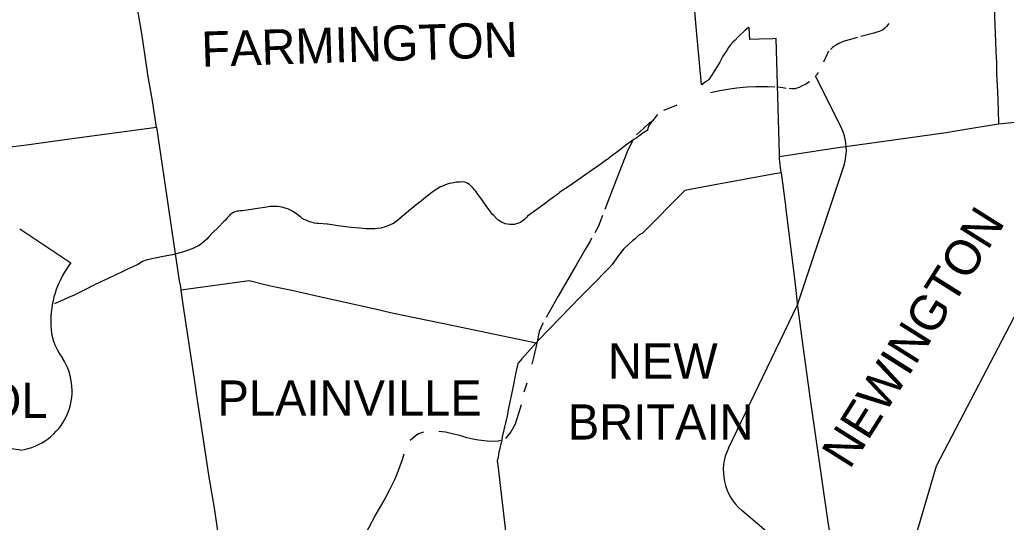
# Model space of a CAD drawing. Extents: x 0 to 2603, y -226 to 830.
# Drawn here: x 160.62 to 198.46, y 614.31 to 633.58 of the extents above; entities that cross this region are included whole.
import ezdxf

# ---------------------------------------------------------------- set-up
doc = ezdxf.new("R2010")
doc.units = 0
for name, color, linetype in [('CT_TSH_Map_Districts', 7, 'Continuous'), ('CT_TSH_Map_Interstate_Roads', 7, 'Continuous'), ('CT_TSH_Map_Town_Limits', 7, 'Continuous'), ('CT_TSH_Map_Town_Text', 7, 'Continuous'), ('CT_TSH_Map_US_and_State_Routes', 7, 'Continuous')]:
    doc.layers.add(name, color=color, linetype=linetype)

msp = doc.modelspace()

# ---------------------------------------------------------------- linework, layer by layer
at = {"layer": 'CT_TSH_Map_Districts'}
for points in [[(189.765, 628.335), (189.759, 628.421), (189.639, 632.862), (189.526, 632.851), (188.978, 632.835), (188.629, 632.817), (188.598, 633.272), (188.588, 633.287), (188.571, 633.282), (188.496, 633.224), (188.451, 633.178), (188.179, 632.93), (188.057, 632.797), (187.976, 632.717), (187.868, 632.599), (187.807, 632.519), (187.74, 632.4), (187.589, 632.178), (187.471, 631.953), (187.161, 631.438), (187.094, 631.337), (187.053, 631.284), (187.017, 631.254), (186.919, 631.202), (186.785, 631.077), (186.773, 631.095), (186.571, 633.303), (186.508, 634.064)], [(148.278, 627.02), (151.681, 627.475), (152.152, 627.53), (153.003, 627.633), (153.352, 627.689), (156.611, 628.19), (157.203, 628.271), (160.048, 628.681), (160.888, 628.784), (161.63, 628.881), (162.448, 629.002), (165.876, 629.461)], [(165.876, 629.461), (166.744, 623.566), (166.786, 623.346), (166.802, 623.205)], [(189.831, 627.714), (189.767, 628.242), (189.765, 628.335)], [(189.831, 627.714), (189.586, 627.672), (187.709, 627.325), (187.424, 627.276), (186.405, 627.086), (186.128, 627.036), (184.495, 625.38), (184.461, 625.374), (184.427, 625.359), (184.38, 625.324), (184.229, 625.175), (184.131, 625.103), (183.822, 624.823), (183.774, 624.775), (183.59, 624.542), (183.345, 624.188), (183.243, 624.08), (182.514, 623.335), (182.136, 622.958), (180.96, 621.742), (180.487, 621.253), (180.424, 621.18)], [(180.424, 621.18), (180.253, 621.212), (178.301, 621.621), (177.256, 621.843), (175.325, 622.241), (174.838, 622.344), (174.261, 622.477), (173.846, 622.566), (171.951, 622.995), (171.054, 623.192), (170.482, 623.311), (170.029, 623.411), (169.429, 623.56), (166.802, 623.205)]]:
    msp.add_lwpolyline(points, dxfattribs=at)
at = {"layer": 'CT_TSH_Map_Interstate_Roads'}
for points in [[(193.95, 633.43), (193.86, 633.315), (193.795, 633.247), (193.728, 633.196), (193.653, 633.154), (193.59, 633.132), (193.495, 633.108), (193.385, 633.066)], [(193.385, 633.066), (192.876, 632.934)], [(192.76, 632.9), (192.438, 632.813), (192.206, 632.745), (192.04, 632.668), (191.914, 632.595), (191.799, 632.515), (191.716, 632.44)], [(191.638, 632.369), (191.454, 631.95)], [(191.247, 631.562), (191.208, 631.504), (191.176, 631.459), (191.13, 631.4)], [(190.915, 631.197), (190.77, 631.111), (190.609, 631.029)], [(187.471, 630.853), (187.118, 630.773)], [(187.858, 630.922), (187.471, 630.853)], [(188.375, 630.979), (188.129, 630.959), (187.858, 630.922)], [(189.589, 630.993), (189.321, 631.008), (188.853, 631.009), (188.52, 630.993), (188.375, 630.979)], [(190.015, 630.948), (189.886, 630.969), (189.673, 630.989)], [(190.359, 630.932), (190.288, 630.927), (190.224, 630.928), (190.131, 630.937)], [(190.609, 631.029), (190.516, 630.98), (190.432, 630.949), (190.359, 630.932)], [(185.827, 630.302), (185.604, 630.212), (185.319, 630.098)], [(184.819, 629.655), (184.781, 629.622), (184.556, 629.426)], [(185.078, 629.942), (184.89, 629.703)], [(184.556, 629.426), (184.28, 629.169)], [(184.144, 628.955), (183.923, 628.515), (183.719, 627.99), (183.515, 627.46), (183.295, 626.898), (183.069, 626.304)], [(182.976, 626.067), (182.814, 625.641), (182.675, 625.401)], [(182.557, 625.196), (182.499, 625.09), (182.314, 624.771)], [(182.314, 624.771), (181.969, 624.168)], [(181.969, 624.168), (181.926, 624.098), (181.28, 622.972), (180.82, 622.163)], [(180.701, 621.958), (180.668, 621.903), (180.604, 621.768), (180.551, 621.624), (180.485, 621.295), (180.354, 620.728)], [(180.354, 620.728), (180.269, 620.367)], [(180.068, 619.641), (179.958, 619.296)], [(179.857, 618.809), (179.623, 618.062)], [(179.623, 618.062), (179.456, 617.777), (179.251, 617.519)], [(176.108, 617.767), (175.912, 617.692), (175.787, 617.612), (175.599, 617.443)], [(177.506, 617.628), (177.262, 617.685), (176.959, 617.755), (176.704, 617.792)], [(179.058, 617.44), (178.977, 617.422), (178.849, 617.408), (178.555, 617.413), (178.221, 617.452), (177.999, 617.49), (177.774, 617.545), (177.506, 617.628)], [(175.352, 616.915), (175.286, 616.706), (175.084, 616.155)], [(175.084, 616.155), (174.992, 615.928), (174.79, 615.529)], [(174.79, 615.529), (174.637, 615.235), (174.283, 614.613), (173.859, 613.811), (173.755, 613.638)]]:
    msp.add_lwpolyline(points, dxfattribs=at)
at = {"layer": 'CT_TSH_Map_Town_Limits'}
for points in [[(165.876, 629.461), (165.711, 630.469), (165.541, 631.47), (165.524, 631.574), (165.441, 632.184), (165.302, 633.052), (165.206, 633.636), (165.093, 634.333), (165.015, 634.753), (164.883, 635.571), (164.852, 635.781), (164.778, 636.395), (164.743, 636.588), (164.69, 637.056), (164.662, 637.272), (164.313, 639.844), (164.111, 641.539), (164.069, 641.821), (164.064, 641.946)], [(197.982, 634.381), (198.044, 632.729), (198.053, 632.347), (198.081, 631.934), (198.091, 631.523), (198.123, 630.82), (198.145, 630.12), (198.167, 629.583)], [(189.765, 628.335), (189.759, 628.421), (189.639, 632.862), (189.526, 632.851), (188.978, 632.835), (188.629, 632.817), (188.598, 633.272), (188.588, 633.287), (188.571, 633.282), (188.496, 633.224), (188.451, 633.178), (188.179, 632.93), (188.057, 632.797), (187.976, 632.717), (187.868, 632.599), (187.807, 632.519), (187.74, 632.4), (187.589, 632.178), (187.471, 631.953), (187.161, 631.438), (187.094, 631.337), (187.053, 631.284), (187.017, 631.254), (186.919, 631.202), (186.785, 631.077), (186.773, 631.095), (186.571, 633.303), (186.508, 634.064)], [(189.765, 628.335), (192, 628.677), (193.122, 628.839), (196.155, 629.26), (196.605, 629.333), (197.135, 629.415), (198.167, 629.583)], [(198.167, 629.583), (199.448, 629.715), (199.6, 629.732)], [(148.278, 627.02), (151.681, 627.475), (152.152, 627.53), (153.003, 627.633), (153.352, 627.689), (156.611, 628.19), (157.203, 628.271), (160.048, 628.681), (160.888, 628.784), (161.63, 628.881), (162.448, 629.002), (165.876, 629.461)], [(165.876, 629.461), (166.744, 623.566), (166.786, 623.346), (166.802, 623.205)], [(189.831, 627.714), (189.767, 628.242), (189.765, 628.335)], [(189.831, 627.714), (189.586, 627.672), (187.709, 627.325), (187.424, 627.276), (186.405, 627.086), (186.128, 627.036), (184.495, 625.38), (184.461, 625.374), (184.427, 625.359), (184.38, 625.324), (184.229, 625.175), (184.131, 625.103), (183.822, 624.823), (183.774, 624.775), (183.59, 624.542), (183.345, 624.188), (183.243, 624.08), (182.514, 623.335), (182.136, 622.958), (180.96, 621.742), (180.487, 621.253), (180.424, 621.18)], [(189.831, 627.714), (189.99, 626.455), (189.992, 626.415), (190.185, 624.868), (190.333, 623.65), (190.362, 623.427), (190.457, 622.607), (190.505, 622.206), (190.545, 621.929), (190.615, 621.34), (190.942, 619.017), (191.634, 614.221), (191.7, 613.786), (191.882, 612.461), (191.909, 612.304)], [(180.424, 621.18), (180.253, 621.212), (178.301, 621.621), (177.256, 621.843), (175.325, 622.241), (174.838, 622.344), (174.261, 622.477), (173.846, 622.566), (171.951, 622.995), (171.054, 623.192), (170.482, 623.311), (170.029, 623.411), (169.429, 623.56), (166.802, 623.205)], [(166.802, 623.205), (166.883, 622.664), (167.348, 619.544), (167.388, 619.24), (167.759, 616.804), (167.882, 616.038), (168.037, 615.073), (168.063, 614.936), (168.249, 613.715), (168.283, 613.452), (168.323, 613.242), (168.492, 612.2)], [(180.424, 621.18), (179.876, 620.569), (179.763, 620.436), (179.728, 620.4), (179.654, 620.054), (179.524, 619.4), (179.344, 618.572), (179.326, 618.44), (179.132, 617.583), (179.109, 617.464), (178.992, 616.93), (178.967, 616.793), (178.941, 616.66), (178.976, 616.394), (178.999, 616.16), (179.274, 613.746), (179.284, 613.705)]]:
    msp.add_lwpolyline(points, dxfattribs=at)
at = {"layer": 'CT_TSH_Map_US_and_State_Routes'}
for p, q in [((192.114, 629.491), (191.145, 631.419)), ((190.452, 622.649), (192.225, 627.959)), ((160.627, 625.562), (162.59, 624.256)), ((187.805, 617.153), (190.452, 622.649)), ((191.641, 611.948), (188.316, 614.758))]:
    msp.add_line(p, q, dxfattribs=at)
for points in [[(184.853, 629.659), (184.822, 629.623), (184.77, 629.542)], [(184.899, 629.706), (184.853, 629.659)], [(184.688, 629.335), (184.524, 629.223), (184.404, 629.137), (184.265, 629.039)], [(184.724, 629.447), (184.711, 629.412), (184.709, 629.398), (184.709, 629.371), (184.704, 629.354), (184.697, 629.344), (184.688, 629.335)], [(184.77, 629.542), (184.745, 629.501), (184.724, 629.447)], [(184.088, 628.918), (183.872, 628.771)], [(184.265, 629.039), (184.178, 628.984), (184.088, 628.918)], [(183.872, 628.771), (183.804, 628.722), (183.557, 628.53), (183.287, 628.317), (183.18, 628.236), (183.13, 628.201), (182.928, 628.059), (182.718, 627.913)], [(182.718, 627.913), (182.423, 627.706), (182.114, 627.493), (181.819, 627.288)], [(177.194, 627.313), (177.089, 627.294), (177.051, 627.282), (176.758, 627.166), (176.558, 627.042), (176.375, 626.915)], [(178.001, 627.13), (177.871, 627.261), (177.811, 627.3), (177.761, 627.323), (177.692, 627.347), (177.604, 627.36), (177.509, 627.355), (177.374, 627.346), (177.194, 627.313)], [(178.014, 627.115), (178.001, 627.13)], [(178.196, 626.889), (178.103, 627.018), (178.084, 627.039), (178.014, 627.115)], [(181.534, 627.09), (181.327, 626.947), (181.276, 626.908), (180.954, 626.673), (180.681, 626.473), (180.275, 626.171), (180.099, 626.041), (180.061, 625.994), (180.027, 625.956), (179.987, 625.916), (179.93, 625.873), (179.899, 625.849), (179.83, 625.809), (179.752, 625.775), (179.668, 625.747)], [(181.586, 627.125), (181.534, 627.09)], [(181.819, 627.288), (181.586, 627.125)], [(176.019, 626.624), (175.945, 626.566), (175.531, 626.231), (175.121, 625.893)], [(176.122, 626.707), (176.019, 626.624)], [(176.375, 626.915), (176.349, 626.89), (176.304, 626.85), (176.122, 626.707)], [(179.668, 625.747), (179.602, 625.732), (179.523, 625.723), (179.426, 625.723), (179.334, 625.734), (179.244, 625.757), (179.162, 625.786), (179.097, 625.818), (179.036, 625.855), (178.963, 625.911), (178.909, 625.962), (178.805, 626.065), (178.753, 626.113), (178.678, 626.214), (178.45, 626.533), (178.367, 626.65), (178.196, 626.889)], [(168.878, 626.207), (168.803, 626.174), (168.757, 626.148), (168.722, 626.121), (168.685, 626.091), (168.654, 626.063), (168.593, 625.995), (168.511, 625.896), (168.458, 625.843), (168.23, 625.611)], [(169.408, 626.291), (169.166, 626.253), (169.096, 626.246), (169.029, 626.243), (168.971, 626.233), (168.925, 626.222), (168.878, 626.207)], [(169.831, 626.358), (169.408, 626.291)], [(170.429, 626.42), (170.311, 626.42), (170.212, 626.412), (170.098, 626.395), (169.831, 626.358)], [(171.196, 626.162), (171.141, 626.199), (171.086, 626.231), (171.008, 626.273), (170.931, 626.308), (170.847, 626.34), (170.762, 626.367), (170.68, 626.387), (170.601, 626.402), (170.509, 626.415), (170.429, 626.42)], [(171.929, 625.783), (171.836, 625.801), (171.75, 625.826), (171.682, 625.851), (171.593, 625.888), (171.508, 625.933), (171.46, 625.961), (171.419, 625.992), (171.349, 626.042), (171.298, 626.085), (171.196, 626.162)], [(175.013, 625.804), (174.956, 625.768), (174.86, 625.721), (174.775, 625.686), (174.642, 625.638)], [(175.121, 625.893), (175.013, 625.804)], [(168.23, 625.611), (168.008, 625.388)], [(172.41, 625.733), (172.096, 625.763), (172.019, 625.769), (171.929, 625.783)], [(172.822, 625.681), (172.437, 625.734), (172.41, 625.733)], [(174.129, 625.556), (174.028, 625.557), (173.915, 625.566), (173.652, 625.588), (173.34, 625.609), (172.822, 625.681)], [(174.642, 625.638), (174.467, 625.591), (174.348, 625.571), (174.238, 625.56), (174.129, 625.556)], [(200.512, 625.538), (195.77, 616.455), (191.811, 602.957), (183.058, 584.314), (180.169, 577.311)], [(167.715, 625.084), (167.622, 625.009)], [(168.008, 625.388), (167.874, 625.253), (167.8, 625.169), (167.715, 625.084)], [(167.017, 624.72), (166.91, 624.681), (166.482, 624.557), (166.128, 624.494), (165.514, 624.367), (165.43, 624.34)], [(167.394, 624.866), (167.241, 624.797), (167.017, 624.72)], [(167.622, 625.009), (167.544, 624.949), (167.476, 624.911), (167.394, 624.866)], [(165.43, 624.34), (165.373, 624.319), (165.333, 624.303), (165.153, 624.196)], [(165.098, 624.171), (164.755, 624.01), (164.456, 623.865)], [(165.153, 624.196), (165.098, 624.171)], [(163.767, 623.539), (163.712, 623.513)], [(164.456, 623.865), (164.384, 623.832), (164.279, 623.781), (163.993, 623.646), (163.767, 623.539)], [(163.019, 623.171), (162.891, 623.106)], [(163.097, 623.211), (163.019, 623.171)], [(163.322, 623.324), (163.097, 623.211)], [(163.362, 623.345), (163.322, 623.324)], [(163.425, 623.376), (163.362, 623.345)], [(163.573, 623.448), (163.425, 623.376)], [(163.604, 623.462), (163.573, 623.448)], [(163.712, 623.513), (163.604, 623.462)], [(162.297, 622.834), (162.096, 622.746)], [(162.494, 622.921), (162.297, 622.834)], [(162.707, 623.014), (162.494, 622.921)], [(162.891, 623.106), (162.707, 623.014)], [(162.096, 622.746), (161.953, 622.683)]]:
    msp.add_lwpolyline(points, dxfattribs=at)
for centre, radius, start, end in [((190.328, 628.592), 2, 341.538, 26.6995), ((165.535, 621.988), 3.722, 142.3929, 178.7271), ((164.043, 621.951), 2.232, 176.9164, 217.3614), ((160.325, 619.353), 2.308, 278.3979, 32.5975), ((160.023, 614.129), 3.009, 77.739, 130.8691), ((189.607, 616.285), 2, 154.289, 229.7955)]:
    msp.add_arc(centre, radius, start, end, dxfattribs=at)

# ---------------------------------------------------------------- texts
at = {"layer": 'CT_TSH_Map_Town_Text'}
for s, rotation, p in [('FARMINGTON', 1.8096, (167.612, 631.772)), ('NEWINGTON', 57.7922, (192.454, 616.301))]:
    msp.add_text(s, height=1.35, rotation=rotation, dxfattribs=at).set_placement(p)
for s, p in [('NEW', (183.181, 619.813)), ('PLAINVILLE', (168.209, 618.394)), ('BRISTOL', (153.965, 618.309)), ('BRITAIN', (181.647, 617.477))]:
    msp.add_text(s, height=1.35, dxfattribs=at).set_placement(p)

doc.saveas('drawing.dxf')
